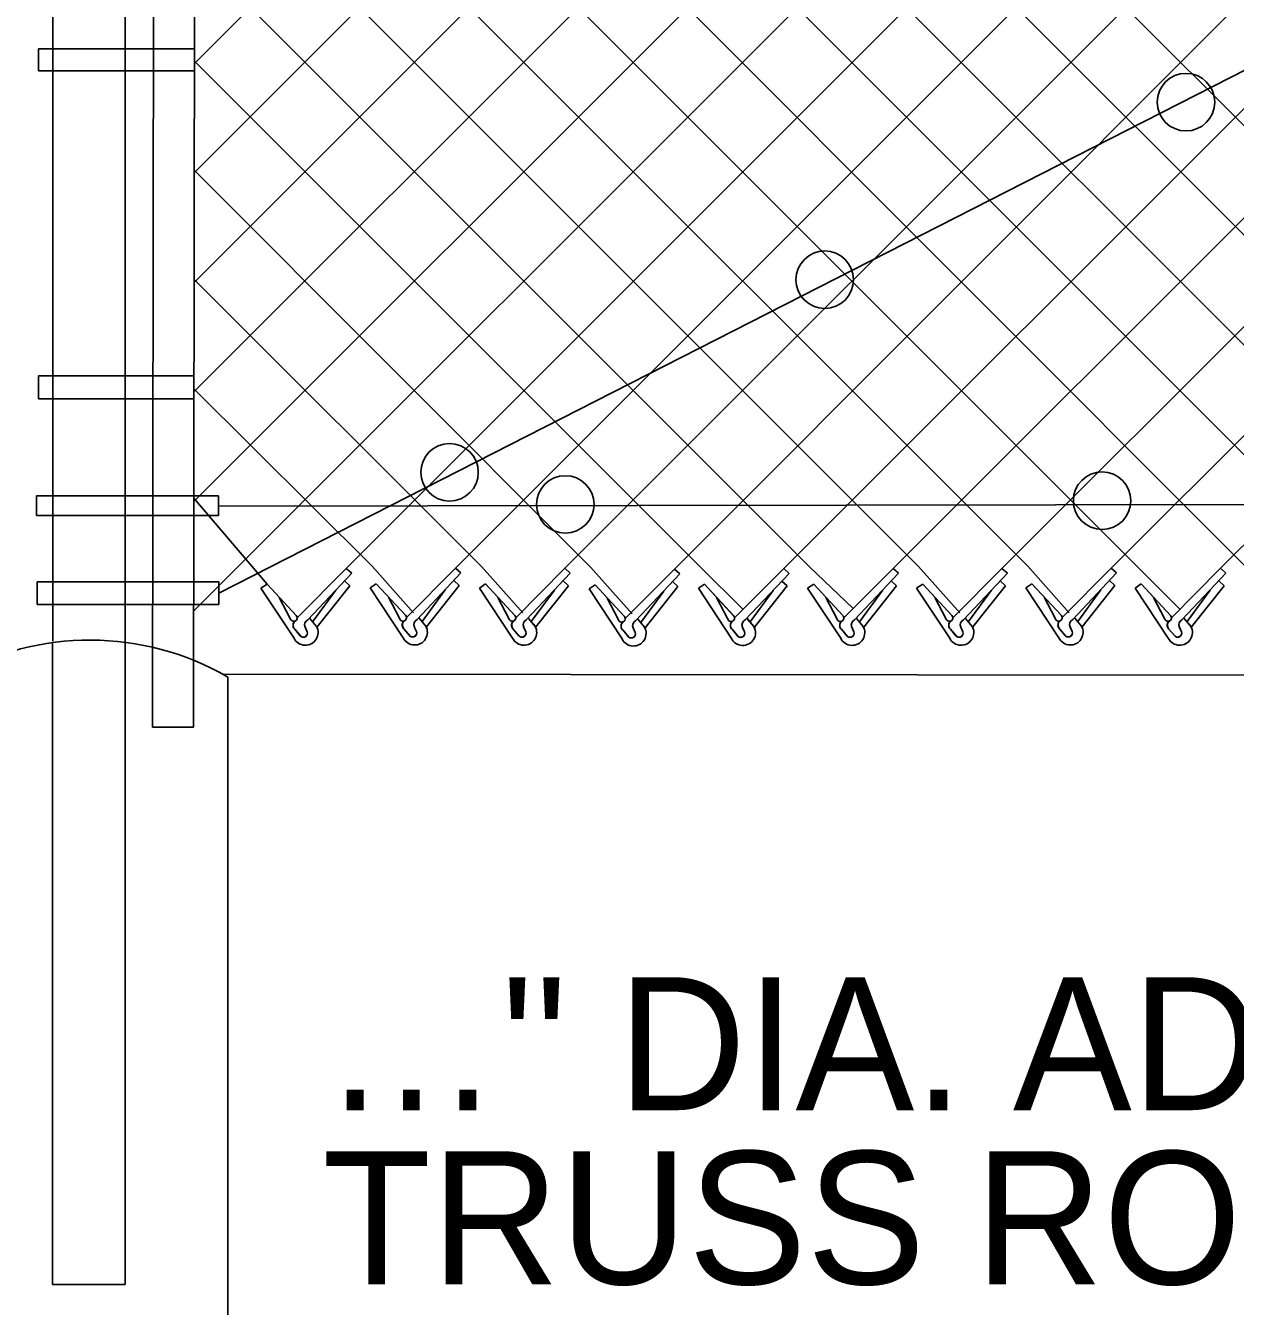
# Model space of a CAD drawing. Extents: x 0 to 1270, y 0 to 830.
# Drawn here: x 58.44 to 103, y 576.55 to 623.74 of the extents above; entities that cross this region are included whole.
import ezdxf

# ---------------------------------------------------------------- set-up
doc = ezdxf.new("R2010")
doc.units = 0
for name, color, linetype in [('CT_Dimensions', 7, 'Continuous'), ('sb_Chainlink Fence', 7, 'Continuous'), ('sb_Earth', 7, 'Continuous'), ('sb_Existing Concrete', 7, 'Continuous'), ('sb_Existing Structural Steel', 7, 'Continuous')]:
    doc.layers.add(name, color=color, linetype=linetype)

msp = doc.modelspace()

# ---------------------------------------------------------------- linework, layer by layer
at = {"layer": 'sb_Chainlink Fence'}
for p, q in [((64.629, 602.173), (119.542, 657.08)), ((64.634, 606.208), (115.515, 657.09)), ((64.639, 610.243), (111.476, 657.114)), ((64.644, 614.279), (107.45, 657.117)), ((64.648, 618.314), (103.421, 657.139)), ((64.653, 622.349), (99.39, 657.109)), ((70.25, 603.743), (123.569, 657.088)), ((74.277, 603.753), (127.6, 657.118)), ((78.304, 603.745), (131.628, 657.095)), ((82.335, 603.715), (135.655, 657.093)), ((86.363, 603.737), (139.745, 657.078)), ((90.39, 603.74), (143.772, 657.068)), ((94.404, 603.743), (147.799, 657.076)), ((98.431, 603.753), (151.83, 657.106)), ((102.458, 603.745), (155.858, 657.084)), ((66.527, 656.837), (119.538, 603.838)), ((64.692, 654.641), (115.511, 603.828)), ((64.687, 650.616), (111.472, 603.804)), ((64.682, 646.59), (107.446, 603.801)), ((64.677, 642.564), (103.417, 603.779)), ((64.672, 638.539), (99.386, 603.808)), ((64.668, 634.513), (95.359, 603.817)), ((64.663, 630.487), (91.332, 603.806)), ((64.658, 626.461), (87.318, 603.804)), ((64.653, 622.436), (83.291, 603.801)), ((64.648, 618.41), (79.263, 603.779)), ((64.644, 614.384), (75.232, 603.808)), ((64.639, 610.359), (71.205, 603.817)), ((64.634, 606.333), (67.329, 603.165)), ((68.436, 601.922), (70.25, 603.743)), ((70.448, 603.564), (70.25, 603.743)), ((71.205, 603.817), (72.722, 602.108)), ((72.463, 601.932), (74.277, 603.753)), ((74.475, 603.574), (74.277, 603.753)), ((75.232, 603.808), (76.749, 602.1)), ((76.49, 601.923), (78.304, 603.745)), ((78.502, 603.566), (78.304, 603.745)), ((79.263, 603.779), (80.781, 602.07)), ((80.521, 601.894), (82.335, 603.715)), ((82.533, 603.536), (82.335, 603.715)), ((83.291, 603.801), (84.862, 602.233)), ((84.55, 601.916), (86.363, 603.737)), ((86.561, 603.558), (86.363, 603.737)), ((87.318, 603.804), (88.923, 602.269)), ((88.576, 601.919), (90.39, 603.74)), ((90.588, 603.561), (90.39, 603.74)), ((91.332, 603.806), (92.85, 602.098)), ((92.591, 601.922), (94.404, 603.743)), ((94.602, 603.564), (94.404, 603.743)), ((95.359, 603.817), (96.877, 602.108)), ((96.617, 601.932), (98.431, 603.753)), ((98.629, 603.574), (98.431, 603.753)), ((99.386, 603.808), (100.965, 602.228)), ((100.645, 601.923), (102.458, 603.745)), ((102.656, 603.566), (102.458, 603.745)), ((67.106, 603.013), (67.329, 603.165)), ((67.329, 603.165), (68.407, 602.003)), ((67.329, 603.165), (68.414, 601.996)), ((68.835, 601.85), (70.448, 603.564)), ((70.381, 603.101), (70.183, 603.28)), ((71.133, 603.023), (71.356, 603.175)), ((71.356, 603.175), (72.434, 602.013)), ((71.356, 603.175), (72.44, 602.007)), ((72.862, 601.861), (74.475, 603.574)), ((74.407, 603.111), (73.201, 601.593)), ((74.407, 603.111), (74.209, 603.29)), ((75.16, 603.015), (75.383, 603.167)), ((75.383, 603.167), (76.461, 602.005)), ((75.383, 603.167), (76.468, 601.998)), ((76.889, 601.852), (78.502, 603.566)), ((78.434, 603.103), (78.237, 603.282)), ((79.191, 602.985), (79.414, 603.137)), ((79.414, 603.137), (80.492, 601.975)), ((79.414, 603.137), (80.499, 601.968)), ((80.92, 601.822), (82.533, 603.536)), ((82.466, 603.073), (82.268, 603.252)), ((83.219, 603.007), (83.442, 603.16)), ((83.442, 603.16), (84.52, 601.998)), ((83.442, 603.16), (84.527, 601.991)), ((84.948, 601.845), (86.561, 603.558)), ((86.494, 603.095), (86.296, 603.274)), ((87.246, 603.01), (87.469, 603.162)), ((87.469, 603.162), (88.547, 602.001)), ((87.469, 603.162), (88.554, 601.994)), ((88.975, 601.848), (90.588, 603.561)), ((90.52, 603.098), (90.323, 603.277)), ((91.26, 603.013), (91.483, 603.165)), ((91.483, 603.165), (92.561, 602.003)), ((91.483, 603.165), (92.568, 601.996)), ((92.989, 601.85), (94.602, 603.564)), ((94.535, 603.101), (94.337, 603.28)), ((95.287, 603.023), (95.51, 603.175)), ((95.51, 603.175), (96.588, 602.013)), ((95.51, 603.175), (96.595, 602.007)), ((97.016, 601.861), (98.629, 603.574)), ((98.562, 603.111), (97.355, 601.593)), ((98.562, 603.111), (98.364, 603.29)), ((99.314, 603.015), (99.537, 603.167)), ((99.537, 603.167), (100.615, 602.005)), ((99.537, 603.167), (100.622, 601.998)), ((101.043, 601.852), (102.656, 603.566)), ((102.589, 603.103), (102.391, 603.282)), ((68.324, 601.168), (67.106, 603.013)), ((68.185, 601.896), (67.78, 602.672)), ((69.861, 602.935), (69.013, 601.78)), ((70.381, 603.101), (69.174, 601.583)), ((72.351, 601.178), (71.133, 603.023)), ((72.212, 601.906), (71.806, 602.682)), ((73.888, 602.945), (73.039, 601.79)), ((76.378, 601.17), (75.16, 603.015)), ((76.239, 601.898), (75.833, 602.674)), ((77.915, 602.937), (77.066, 601.782)), ((78.434, 603.103), (77.228, 601.585)), ((80.409, 601.14), (79.191, 602.985)), ((80.27, 601.868), (79.865, 602.644)), ((81.946, 602.907), (81.098, 601.752)), ((82.466, 603.073), (81.259, 601.555)), ((84.438, 601.163), (83.219, 603.007)), ((84.299, 601.89), (83.893, 602.666)), ((85.975, 602.929), (85.126, 601.774)), ((86.494, 603.095), (85.288, 601.578)), ((88.464, 601.166), (87.246, 603.01)), ((88.325, 601.893), (87.919, 602.669)), ((90.001, 602.932), (89.152, 601.777)), ((90.52, 603.098), (89.314, 601.581)), ((92.479, 601.168), (91.26, 603.013)), ((92.34, 601.896), (91.934, 602.672)), ((94.016, 602.935), (93.167, 601.78)), ((94.535, 603.101), (93.329, 601.583)), ((96.505, 601.178), (95.287, 603.023)), ((96.367, 601.906), (95.961, 602.682)), ((98.042, 602.945), (97.194, 601.79)), ((100.532, 601.17), (99.314, 603.015)), ((100.394, 601.898), (99.988, 602.674)), ((102.069, 602.937), (101.221, 601.782)), ((102.589, 603.103), (101.382, 601.585)), ((68.903, 601.898), (69.15, 601.605)), ((68.906, 601.894), (69.151, 601.604)), ((72.929, 601.908), (73.177, 601.615)), ((72.933, 601.904), (73.178, 601.614)), ((76.956, 601.9), (77.204, 601.607)), ((76.96, 601.896), (77.205, 601.606)), ((80.988, 601.87), (81.235, 601.577)), ((80.991, 601.866), (81.237, 601.576)), ((85.016, 601.893), (85.264, 601.599)), ((85.019, 601.888), (85.265, 601.598)), ((89.042, 601.895), (89.29, 601.602)), ((89.046, 601.891), (89.291, 601.601)), ((93.057, 601.898), (93.305, 601.605)), ((93.06, 601.894), (93.306, 601.604)), ((97.084, 601.908), (97.331, 601.615)), ((97.087, 601.904), (97.333, 601.614)), ((101.111, 601.9), (101.359, 601.607)), ((101.114, 601.896), (101.36, 601.606)), ((68.55, 601.261), (68.348, 601.503)), ((68.348, 601.503), (68.57, 601.239)), ((68.811, 601.403), (68.729, 601.581)), ((68.729, 601.574), (68.811, 601.408)), ((69.15, 601.605), (69.168, 601.571)), ((69.168, 601.571), (69.184, 601.535)), ((72.577, 601.271), (72.375, 601.513)), ((72.375, 601.513), (72.597, 601.249)), ((72.838, 601.414), (72.756, 601.591)), ((72.756, 601.585), (72.838, 601.418)), ((73.177, 601.615), (73.195, 601.581)), ((73.195, 601.581), (73.211, 601.545)), ((76.604, 601.263), (76.402, 601.505)), ((76.402, 601.505), (76.624, 601.241)), ((76.865, 601.405), (76.783, 601.583)), ((76.783, 601.576), (76.865, 601.409)), ((77.204, 601.607), (77.222, 601.573)), ((77.222, 601.573), (77.238, 601.536)), ((80.635, 601.233), (80.433, 601.475)), ((80.433, 601.475), (80.656, 601.211)), ((80.896, 601.376), (80.814, 601.553)), ((80.815, 601.546), (80.896, 601.38)), ((81.235, 601.577), (81.254, 601.543)), ((81.254, 601.543), (81.269, 601.507)), ((84.663, 601.255), (84.461, 601.497)), ((84.461, 601.497), (84.684, 601.234)), ((84.924, 601.398), (84.843, 601.575)), ((84.843, 601.569), (84.924, 601.402)), ((85.264, 601.599), (85.282, 601.565)), ((85.282, 601.565), (85.297, 601.529)), ((88.69, 601.258), (88.488, 601.5)), ((88.488, 601.5), (88.71, 601.236)), ((88.951, 601.401), (88.869, 601.578)), ((88.869, 601.572), (88.951, 601.405)), ((89.29, 601.602), (89.308, 601.568)), ((89.308, 601.568), (89.324, 601.532)), ((92.704, 601.261), (92.502, 601.503)), ((92.502, 601.503), (92.725, 601.239)), ((92.965, 601.403), (92.884, 601.581)), ((92.884, 601.574), (92.965, 601.408)), ((93.305, 601.605), (93.323, 601.571)), ((93.323, 601.571), (93.338, 601.535)), ((96.731, 601.271), (96.529, 601.513)), ((96.529, 601.513), (96.752, 601.249)), ((96.992, 601.414), (96.91, 601.591)), ((96.911, 601.585), (96.992, 601.418)), ((97.331, 601.615), (97.35, 601.581)), ((97.35, 601.581), (97.365, 601.545)), ((100.758, 601.263), (100.556, 601.505)), ((100.556, 601.505), (100.779, 601.241)), ((101.019, 601.405), (100.937, 601.583)), ((100.938, 601.576), (101.019, 601.409)), ((101.359, 601.607), (101.377, 601.573)), ((101.377, 601.573), (101.392, 601.536))]:
    msp.add_line(p, q, dxfattribs=at)
for centre, radius, start, end in [((68.311, 601.918), 0.128, 189.9304, 40.9785), ((68.478, 601.644), 0.192, 126.9947, 219.7983), ((68.483, 601.644), 0.195, 127.7656, 226.3328), ((68.923, 601.66), 0.209, 114.8422, 203.5167), ((72.338, 601.928), 0.128, 189.9304, 40.9785), ((72.504, 601.654), 0.192, 126.9947, 219.7983), ((72.51, 601.654), 0.195, 127.7656, 226.3328), ((72.95, 601.671), 0.209, 114.8422, 203.5167), ((76.365, 601.92), 0.128, 189.9304, 40.9785), ((76.531, 601.646), 0.192, 126.9947, 219.7983), ((76.537, 601.646), 0.195, 127.7656, 226.3328), ((76.977, 601.662), 0.209, 114.8422, 203.5167), ((80.396, 601.89), 0.128, 189.9304, 40.9785), ((80.563, 601.616), 0.192, 126.9947, 219.7983), ((80.568, 601.616), 0.195, 127.7656, 226.3328), ((81.008, 601.632), 0.209, 114.8422, 203.5167), ((84.425, 601.913), 0.128, 189.9304, 40.9785), ((84.591, 601.639), 0.192, 126.9947, 219.7983), ((84.596, 601.639), 0.195, 127.7656, 226.3328), ((85.036, 601.655), 0.209, 114.8422, 203.5167), ((88.451, 601.915), 0.128, 189.9304, 40.9785), ((88.617, 601.642), 0.192, 126.9947, 219.7983), ((88.623, 601.641), 0.195, 127.7656, 226.3328), ((89.063, 601.658), 0.209, 114.8422, 203.5167), ((92.466, 601.918), 0.128, 189.9304, 40.9785), ((92.632, 601.644), 0.192, 126.9947, 219.7983), ((92.637, 601.644), 0.195, 127.7656, 226.3328), ((93.077, 601.66), 0.209, 114.8422, 203.5167), ((96.493, 601.928), 0.128, 189.9304, 40.9785), ((96.659, 601.654), 0.192, 126.9947, 219.7983), ((96.664, 601.654), 0.195, 127.7656, 226.3328), ((97.104, 601.671), 0.209, 114.8422, 203.5167), ((100.52, 601.92), 0.128, 189.9304, 40.9785), ((100.686, 601.646), 0.192, 126.9947, 219.7983), ((100.691, 601.646), 0.195, 127.7656, 226.3328), ((101.131, 601.662), 0.209, 114.8422, 203.5167), ((68.743, 601.376), 0.468, 206.3202, 29.2269), ((68.666, 601.358), 0.152, 219.8632, 17.4852), ((68.667, 601.357), 0.152, 230.7826, 19.2656), ((72.77, 601.386), 0.468, 206.3202, 29.2269), ((72.693, 601.368), 0.152, 219.8632, 17.4852), ((72.694, 601.367), 0.152, 230.7826, 19.2656), ((76.797, 601.377), 0.468, 206.3202, 29.2269), ((76.72, 601.36), 0.152, 219.8632, 17.4852), ((76.721, 601.359), 0.152, 230.7826, 19.2656), ((80.828, 601.348), 0.468, 206.3202, 29.2269), ((80.751, 601.33), 0.152, 219.8632, 17.4852), ((80.752, 601.329), 0.152, 230.7826, 19.2656), ((84.857, 601.37), 0.468, 206.3202, 29.2269), ((84.78, 601.352), 0.152, 219.8632, 17.4852), ((84.78, 601.352), 0.152, 230.7826, 19.2656), ((88.883, 601.373), 0.468, 206.3202, 29.2269), ((88.806, 601.355), 0.152, 219.8632, 17.4852), ((88.807, 601.355), 0.152, 230.7826, 19.2656), ((92.898, 601.376), 0.468, 206.3202, 29.2269), ((92.821, 601.358), 0.152, 219.8632, 17.4852), ((92.821, 601.357), 0.152, 230.7826, 19.2656), ((96.924, 601.386), 0.468, 206.3202, 29.2269), ((96.847, 601.368), 0.152, 219.8632, 17.4852), ((96.848, 601.367), 0.152, 230.7826, 19.2656), ((100.952, 601.377), 0.468, 206.3202, 29.2269), ((100.875, 601.36), 0.152, 219.8632, 17.4852), ((100.875, 601.359), 0.152, 230.7826, 19.2656)]:
    msp.add_arc(centre, radius, start, end, dxfattribs=at)
at = {"layer": 'sb_Earth'}
msp.add_line((65.738, 599.84), (278.787, 599.642), dxfattribs=at)
at = {"layer": 'sb_Existing Concrete'}
msp.add_line((65.892, 573.956), (65.887, 599.737), dxfattribs=at)
msp.add_arc((60.807, 590.955), 10.145, 59.953, 119.6876, dxfattribs=at)
at = {"layer": 'sb_Existing Structural Steel'}
for p, q in [((59.435, 601.063), (59.435, 661.917)), ((62.107, 601.01), (62.107, 662.061)), ((63.112, 597.89), (63.206, 659.443)), ((64.62, 597.89), (64.714, 659.441)), ((58.909, 622.078), (58.909, 622.885)), ((58.909, 622.885), (64.638, 622.885)), ((104.459, 622.666), (65.559, 602.828)), ((58.909, 622.078), (64.66, 622.078)), ((58.909, 609.988), (58.909, 610.835)), ((58.909, 610.835), (64.651, 610.835)), ((58.909, 609.988), (64.629, 609.988)), ((58.84, 606.415), (65.544, 606.415)), ((58.84, 605.685), (58.84, 606.415)), ((65.544, 605.685), (65.544, 606.415)), ((65.549, 606.032), (405.109, 606.595)), ((58.84, 605.685), (65.544, 605.685)), ((58.856, 603.25), (65.56, 603.25)), ((58.856, 602.405), (58.856, 603.25)), ((65.56, 602.405), (65.56, 603.25)), ((58.856, 602.405), (65.56, 602.405)), ((59.432, 577.352), (59.432, 601.013)), ((62.103, 577.352), (62.103, 601.013)), ((63.112, 597.89), (64.62, 597.89)), ((59.432, 577.352), (62.103, 577.352))]:
    msp.add_line(p, q, dxfattribs=at)
for centre in [(101.182, 620.92), (87.876, 614.376), (74.053, 607.281), (78.315, 606.097), (98.094, 606.235)]:
    msp.add_circle(centre, 1.06, dxfattribs=at)

# ---------------------------------------------------------------- texts
at = {"layer": 'CT_Dimensions'}
for s, p in [("…'' DIA. ADJUSTABLE ", (69.371, 583.778)), ('TRUSS ROD WITH', (69.371, 577.366))]:
    msp.add_text(s, height=4.9005, dxfattribs=at).set_placement(p)

doc.saveas('drawing.dxf')
